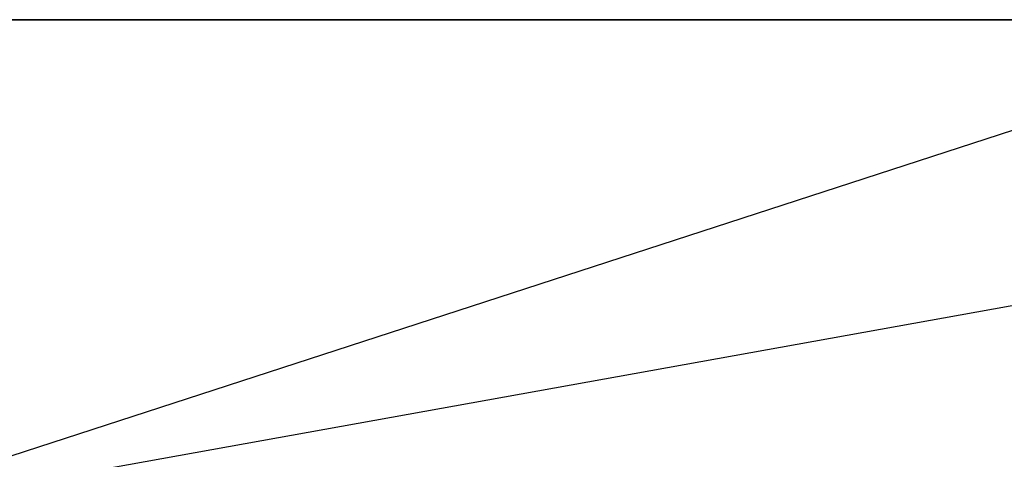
# Model space of a CAD drawing. Extents: x -172 to 172, y -29 to 28.
# Tile 616 of 656: x 33.97 to 37.16, y 14.42 to 15.84. Entities that reach past the tile are written whole.
import ezdxf

# ---------------------------------------------------------------- set-up
doc = ezdxf.new("R2010")
doc.units = 0
doc.header["$LTSCALE"] = 25.4
doc.layers.get('0').update_dxf_attribs({"linetype": 'CONTINUOUS'})

msp = doc.modelspace()

# ---------------------------------------------------------------- linework, layer by layer
at = {"color": 0}
for p, q in [((38.2982, 15.8448, -1075.3063), (28.9055, 15.8448, -1073.4374)), ((38.2982, 15.8448, -1075.3063), (28.9055, 15.8448, -1073.4374)), ((33.0085, 15.8448, -1412.3132), (42.3531, 15.8448, -1410.2174)), ((33.0085, 15.8448, -1412.3132), (42.3531, 15.8448, -1410.2174)), ((38.2982, 15.8448, -1075.3063), (33.545, 14.2997, -1074.0432)), ((38.2982, 15.8448, -1075.3063), (33.545, 14.2997, -1074.0432)), ((33.7611, 14.2997, -1412.4141), (42.3531, 15.8448, -1410.2174)), ((33.7611, 14.2997, -1412.4141), (42.3531, 15.8448, -1410.2174))]:
    msp.add_line(p, q, dxfattribs=at)

doc.saveas('drawing.dxf')
